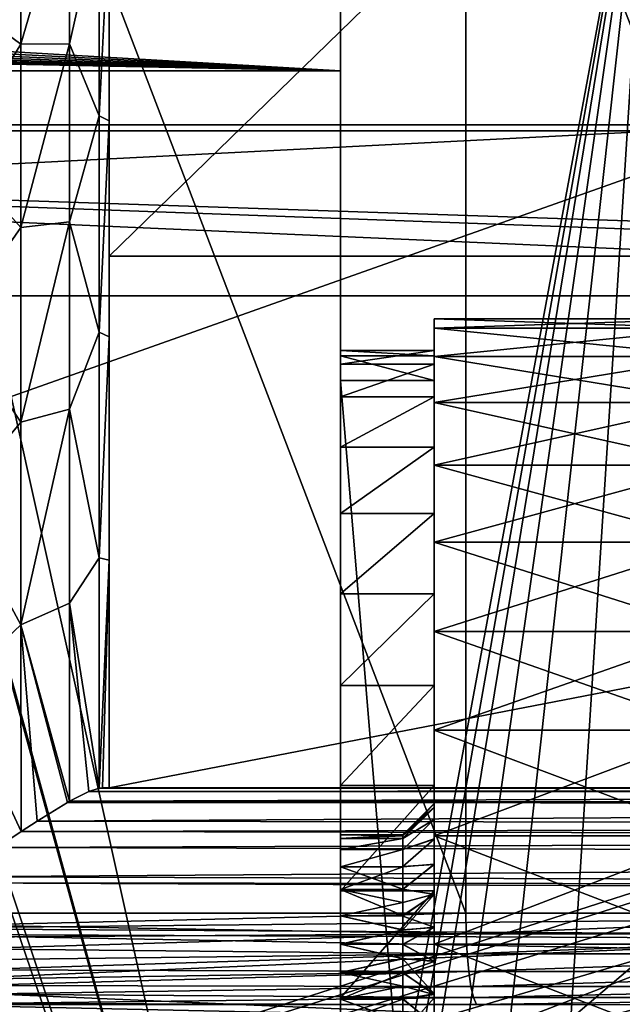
# Model space of a CAD drawing. Header units: millimetres. Extents: x -223 to 138, y -45 to 391.
# Tile 257 of 364: x 33 to 43, y -1 to 15. Entities that reach past the tile are written whole.
import ezdxf

# ---------------------------------------------------------------- set-up
doc = ezdxf.new("R2010")
doc.units = ezdxf.units.MM
doc.header["$LTSCALE"] = 65.185185
for name, color, linetype in [('115', 7, 'CONTINUOUS'), ('116', 7, 'CONTINUOUS'), ('123', 7, 'CONTINUOUS'), ('131', 7, 'CONTINUOUS'), ('132', 7, 'CONTINUOUS'), ('14', 7, 'CONTINUOUS'), ('140', 7, 'CONTINUOUS'), ('141', 7, 'CONTINUOUS'), ('142', 7, 'CONTINUOUS'), ('145', 7, 'CONTINUOUS'), ('146', 7, 'CONTINUOUS'), ('21', 7, 'CONTINUOUS'), ('33', 7, 'CONTINUOUS'), ('34', 7, 'CONTINUOUS'), ('356', 7, 'CONTINUOUS'), ('357', 7, 'CONTINUOUS'), ('371', 7, 'CONTINUOUS'), ('385', 7, 'CONTINUOUS'), ('386', 7, 'CONTINUOUS'), ('43', 7, 'CONTINUOUS'), ('45', 7, 'CONTINUOUS'), ('53', 7, 'CONTINUOUS'), ('54', 7, 'CONTINUOUS'), ('55', 7, 'CONTINUOUS'), ('56', 7, 'CONTINUOUS'), ('6', 7, 'CONTINUOUS'), ('65', 7, 'CONTINUOUS'), ('70', 7, 'CONTINUOUS'), ('71', 7, 'CONTINUOUS'), ('8', 7, 'CONTINUOUS')]:
    doc.layers.add(name, color=color, linetype=linetype)

msp = doc.modelspace()

# ---------------------------------------------------------------- linework, layer by layer
at = {"layer": '115', "color": 7, "linetype": 'CONTINUOUS', "true_color": 0xaaaaaa}
for points in [[(29.445, 18.087, 12.5), (38.5, -14.967, 12.5), (30.845, 19.5, 12.5), (29.445, 18.087, 12.5)], [(38.5, -14.967, 12.5), (38.5, 19.5, 12.5), (30.845, 19.5, 12.5), (38.5, -14.967, 12.5)], [(27.895, 16.896, 12.5), (38.5, -14.967, 12.5), (29.413, 18.058, 12.5), (27.895, 16.896, 12.5)], [(29.413, 18.058, 12.5), (38.5, -14.967, 12.5), (29.445, 18.087, 12.5), (29.413, 18.058, 12.5)], [(27.701, 16.77, 12.5), (38.5, -14.967, 12.5), (27.895, 16.896, 12.5), (27.701, 16.77, 12.5)], [(26.351, 16.024, 12.5), (38.5, -14.967, 12.5), (27.701, 16.77, 12.5), (26.351, 16.024, 12.5)], [(25.81, 15.784, 12.5), (38.5, -14.967, 12.5), (26.351, 16.024, 12.5), (25.81, 15.784, 12.5)], [(24.816, 15.426, 12.5), (38.5, -14.967, 12.5), (25.81, 15.784, 12.5), (24.816, 15.426, 12.5)], [(23.828, 15.173, 12.5), (38.5, -14.967, 12.5), (24.816, 15.426, 12.5), (23.828, 15.173, 12.5)], [(23.301, 15.08, 12.5), (38.5, -14.967, 12.5), (23.828, 15.173, 12.5), (23.301, 15.08, 12.5)], [(-45.311, 4, 12.5), (38.5, -14.967, 12.5), (21.8, 14.967, 12.5), (-45.311, 4, 12.5)], [(21.8, 14.967, 12.5), (38.5, -14.967, 12.5), (23.301, 15.08, 12.5), (21.8, 14.967, 12.5)], [(38.5, -14.967, 12.5), (-45.311, 4, 12.5), (-45.311, -14.967, 12.5), (38.5, -14.967, 12.5)]]:
    msp.add_3dface(points, dxfattribs=at)
at = {"layer": '116', "color": 7, "linetype": 'CONTINUOUS', "true_color": 0xaaaaaa}
for points in [[(38.5, 19.5, 9.5), (38.5, -17.029, 9.5), (-42.309, -17.029, 9.5), (38.5, 19.5, 9.5)], [(38.5, 19.5, 9.5), (-42.309, -17.029, 9.5), (27.286, 18.408, 9.5), (38.5, 19.5, 9.5)]]:
    msp.add_3dface(points, dxfattribs=at)
at = {"layer": '123', "color": 7, "linetype": 'CONTINUOUS', "true_color": 0xaaaaaa}
for points in [[(43.5, 19.5, 23), (38.5, 19.5, 18), (38.5, -7.5, 18), (43.5, 19.5, 23)], [(38.954, -6.3, 18.454), (43.5, 19.5, 23), (38.5, -7.5, 18), (38.954, -6.3, 18.454)], [(39.485, -4.985, 18.985), (43.5, 19.5, 23), (38.954, -6.3, 18.454), (39.485, -4.985, 18.985)], [(40.189, -3.682, 19.689), (43.5, 19.5, 23), (39.485, -4.985, 18.985), (40.189, -3.682, 19.689)], [(41.083, -2.408, 20.583), (43.5, 19.5, 23), (40.189, -3.682, 19.689), (41.083, -2.408, 20.583)], [(42.183, -1.19, 21.683), (43.5, 19.5, 23), (41.083, -2.408, 20.583), (42.183, -1.19, 21.683)], [(43.5, -0.068, 23), (43.5, 19.5, 23), (42.183, -1.19, 21.683), (43.5, -0.068, 23)]]:
    msp.add_3dface(points, dxfattribs=at)
at = {"layer": '131', "color": 7, "linetype": 'CONTINUOUS', "true_color": 0xaaaaaa}
for points in [[(40, 2.185, 5.462), (40, 2.25, 6), (39.5, 1.69, 5.546), (40, 2.185, 5.462)], [(40, 2.25, 6), (39.5, 1.75, 6), (39.5, 1.69, 5.546), (40, 2.25, 6)], [(40, 1.993, 4.955), (40, 2.185, 5.462), (39.5, 1.69, 5.546), (40, 1.993, 4.955)], [(40, 1.681, 4.505), (40, 1.993, 4.955), (39.5, 1.515, 5.125), (40, 1.681, 4.505)], [(40, 1.993, 4.955), (39.5, 1.69, 5.546), (39.5, 1.515, 5.125), (40, 1.993, 4.955)], [(40, 1.275, 4.146), (40, 1.681, 4.505), (39.5, 1.241, 4.766), (40, 1.275, 4.146)], [(40, 1.681, 4.505), (39.5, 1.515, 5.125), (39.5, 1.241, 4.766), (40, 1.681, 4.505)], [(40, 0.794, 3.895), (40, 1.275, 4.146), (39.5, 0.879, 4.487), (40, 0.794, 3.895)], [(40, 1.275, 4.146), (39.5, 1.241, 4.766), (39.5, 0.879, 4.487), (40, 1.275, 4.146)], [(40, 0.794, 3.895), (39.5, 0.879, 4.487), (39.5, 0.458, 4.311), (40, 0.794, 3.895)], [(40, 0.268, 3.766), (40, 0.794, 3.895), (39.5, 0.233, 4.266), (40, 0.268, 3.766)], [(40, 0.794, 3.895), (39.5, 0.458, 4.311), (39.5, 0.233, 4.266), (40, 0.794, 3.895)], [(40, -0.274, 3.767), (40, 0.268, 3.766), (39.5, 0.004, 4.25), (40, -0.274, 3.767)], [(40, 0.268, 3.766), (39.5, 0.233, 4.266), (39.5, 0.004, 4.25), (40, 0.268, 3.766)], [(40, -0.274, 3.767), (39.5, 0.004, 4.25), (39.5, -0.225, 4.265), (40, -0.274, 3.767)], [(40, -0.274, 3.767), (39.5, -0.225, 4.265), (39.5, -0.451, 4.309), (40, -0.274, 3.767)], [(40, -0.8, 3.897), (40, -0.274, 3.767), (39.5, -0.451, 4.309), (40, -0.8, 3.897)], [(40, -0.8, 3.897), (39.5, -0.451, 4.309), (39.5, -0.668, 4.382), (40, -0.8, 3.897)], [(40, -0.8, 3.897), (39.5, -0.668, 4.382), (39.5, -0.874, 4.484), (40, -0.8, 3.897)], [(40, -1.28, 4.149), (40, -0.8, 3.897), (39.5, -0.874, 4.484), (40, -1.28, 4.149)], [(40, -1.28, 4.149), (39.5, -0.874, 4.484), (39.5, -1.237, 4.762), (40, -1.28, 4.149)]]:
    msp.add_3dface(points, dxfattribs=at)
at = {"layer": '132', "color": 7, "linetype": 'CONTINUOUS', "true_color": 0xaaaaaa}
for points in [[(40, 2.25, 6), (40, 2.185, 6.538), (39.5, 1.75, 6), (40, 2.25, 6)], [(40, 2.185, 6.538), (40, 1.993, 7.045), (39.5, 1.69, 6.454), (40, 2.185, 6.538)], [(40, 2.185, 6.538), (39.5, 1.69, 6.454), (39.5, 1.735, 6.229), (40, 2.185, 6.538)], [(40, 2.185, 6.538), (39.5, 1.735, 6.229), (39.5, 1.75, 6), (40, 2.185, 6.538)], [(40, 1.993, 7.045), (40, 1.685, 7.491), (39.5, 1.515, 6.876), (40, 1.993, 7.045)], [(40, 1.993, 7.045), (39.5, 1.515, 6.876), (39.5, 1.69, 6.454), (40, 1.993, 7.045)], [(40, 1.685, 7.491), (40, 1.28, 7.851), (39.5, 1.237, 7.238), (40, 1.685, 7.491)], [(40, 1.685, 7.491), (39.5, 1.237, 7.238), (39.5, 1.515, 6.876), (40, 1.685, 7.491)], [(40, 1.28, 7.851), (40, 0.8, 8.103), (39.5, 0.874, 7.516), (40, 1.28, 7.851)], [(40, 1.28, 7.851), (39.5, 0.874, 7.516), (39.5, 1.237, 7.238), (40, 1.28, 7.851)], [(40, 0.8, 8.103), (39.5, 0.668, 7.618), (39.5, 0.874, 7.516), (40, 0.8, 8.103)], [(40, 0.8, 8.103), (40, 0.274, 8.233), (39.5, 0.451, 7.691), (40, 0.8, 8.103)], [(40, 0.8, 8.103), (39.5, 0.451, 7.691), (39.5, 0.668, 7.618), (40, 0.8, 8.103)], [(40, 0.274, 8.233), (39.5, 0.225, 7.735), (39.5, 0.451, 7.691), (40, 0.274, 8.233)], [(40, 0.274, 8.233), (40, -0.268, 8.234), (39.5, -0.004, 7.75), (40, 0.274, 8.233)], [(40, 0.274, 8.233), (39.5, -0.004, 7.75), (39.5, 0.225, 7.735), (40, 0.274, 8.233)], [(40, -0.268, 8.234), (39.5, -0.233, 7.734), (39.5, -0.004, 7.75), (40, -0.268, 8.234)], [(40, -0.268, 8.234), (40, -0.794, 8.105), (39.5, -0.233, 7.734), (40, -0.268, 8.234)], [(40, -0.794, 8.105), (39.5, -0.458, 7.689), (39.5, -0.233, 7.734), (40, -0.794, 8.105)], [(40, -0.794, 8.105), (39.5, -0.879, 7.513), (39.5, -0.458, 7.689), (40, -0.794, 8.105)], [(40, -0.794, 8.105), (40, -1.275, 7.854), (39.5, -0.879, 7.513), (40, -0.794, 8.105)], [(40, -1.275, 7.854), (39.5, -1.241, 7.234), (39.5, -0.879, 7.513), (40, -1.275, 7.854)]]:
    msp.add_3dface(points, dxfattribs=at)
at = {"layer": '14', "color": 7, "linetype": 'CONTINUOUS', "true_color": 0xaaaaaa}
for points in [[(106, 22.103, -6.359), (-106, 13, -38), (-106, 22.103, -6.359), (106, 22.103, -6.359)], [(-106, 13, -38), (106, 22.103, -6.359), (0, 13, -38), (-106, 13, -38)], [(106, 22.103, -6.359), (106, 13, -38), (0, 13, -38), (106, 22.103, -6.359)]]:
    msp.add_3dface(points, dxfattribs=at)
at = {"layer": '140', "color": 7, "linetype": 'CONTINUOUS', "true_color": 0xaaaaaa}
for points in [[(34.696, 2.5, 30.757), (34.774, 2.5, 31.579), (78.904, 2.5, 30.757), (34.696, 2.5, 30.757)], [(34.774, 2.5, 31.579), (34.8, 2.5, 32.404), (78.826, 2.5, 31.579), (34.774, 2.5, 31.579)], [(78.904, 2.5, 30.757), (34.774, 2.5, 31.579), (78.826, 2.5, 31.579), (78.904, 2.5, 30.757)], [(34.8, 2.5, 84.2), (78.8, 2.5, 84.2), (78.8, 2.5, 32.404), (34.8, 2.5, 84.2)], [(34.8, 2.5, 32.404), (34.8, 2.5, 84.2), (78.8, 2.5, 32.404), (34.8, 2.5, 32.404)], [(78.826, 2.5, 31.579), (34.8, 2.5, 32.404), (78.8, 2.5, 32.404), (78.826, 2.5, 31.579)]]:
    msp.add_3dface(points, dxfattribs=at)
at = {"layer": '141', "color": 7, "linetype": 'CONTINUOUS', "true_color": 0xaaaaaa}
for points in [[(34.8, 11, 116.2), (34.8, 11, 84.2), (34.8, 19.5, 116.2), (34.8, 11, 116.2)], [(34.8, 11, 84.2), (34.8, 2.5, 32.404), (34.8, 19.5, 116.2), (34.8, 11, 84.2)], [(34.8, 19.5, 116.2), (34.8, 2.5, 32.404), (34.8, 6.139, 31.915), (34.8, 19.5, 116.2)], [(34.8, 16.443, 28.033), (34.8, 19.5, 116.2), (34.8, 13.164, 29.715), (34.8, 16.443, 28.033)], [(34.8, 13.164, 29.715), (34.8, 19.5, 116.2), (34.8, 9.712, 31.015), (34.8, 13.164, 29.715)], [(34.8, 9.712, 31.015), (34.8, 19.5, 116.2), (34.8, 6.139, 31.915), (34.8, 9.712, 31.015)], [(34.8, 11, 84.2), (34.8, 2.5, 84.2), (34.8, 2.5, 32.404), (34.8, 11, 84.2)]]:
    msp.add_3dface(points, dxfattribs=at)
at = {"layer": '142', "color": 7, "linetype": 'CONTINUOUS', "true_color": 0xaaaaaa}
for points in [[(43.539, 11, 117.67), (34.8, 11, 116.2), (43.539, 19.5, 117.67), (43.539, 11, 117.67)], [(34.8, 11, 116.2), (34.8, 19.5, 116.2), (43.539, 19.5, 117.67), (34.8, 11, 116.2)]]:
    msp.add_3dface(points, dxfattribs=at)
at = {"layer": '145', "color": 7, "linetype": 'CONTINUOUS', "true_color": 0xaaaaaa}
for points in [[(33.389, 17.086, 20.399), (33.389, 14.386, 22.385), (32.323, 15.178, 19.698), (33.389, 17.086, 20.399)], [(33.389, 17.086, 20.399), (34.168, 17.062, 22.824), (33.389, 14.386, 22.385), (33.389, 17.086, 20.399)], [(34.168, 17.062, 22.824), (34.168, 14.395, 24.593), (33.389, 14.386, 22.385), (34.168, 17.062, 22.824)], [(34.168, 17.062, 22.824), (34.642, 16.498, 25.632), (34.168, 14.395, 24.593), (34.168, 17.062, 22.824)], [(34.642, 16.498, 25.632), (34.642, 13.24, 27.457), (34.168, 14.395, 24.593), (34.642, 16.498, 25.632)], [(34.642, 16.498, 25.632), (34.8, 16.443, 28.033), (34.642, 13.24, 27.457), (34.642, 16.498, 25.632)], [(34.8, 16.443, 28.033), (34.8, 13.164, 29.715), (34.642, 13.24, 27.457), (34.8, 16.443, 28.033)], [(32.323, 15.178, 19.698), (33.389, 14.386, 22.385), (32.323, 12.652, 21.408), (32.323, 15.178, 19.698)], [(33.389, 14.386, 22.385), (33.389, 11.458, 24.016), (32.323, 12.652, 21.408), (33.389, 14.386, 22.385)], [(34.168, 14.395, 24.593), (34.168, 11.547, 26.052), (33.389, 11.458, 24.016), (34.168, 14.395, 24.593)], [(33.389, 14.386, 22.385), (34.168, 14.395, 24.593), (33.389, 11.458, 24.016), (33.389, 14.386, 22.385)], [(34.168, 14.395, 24.593), (34.642, 13.24, 27.457), (34.168, 11.547, 26.052), (34.168, 14.395, 24.593)], [(34.642, 13.24, 27.457), (34.642, 9.783, 28.87), (34.168, 11.547, 26.052), (34.642, 13.24, 27.457)], [(34.642, 13.24, 27.457), (34.8, 13.164, 29.715), (34.642, 9.783, 28.87), (34.642, 13.24, 27.457)], [(34.8, 13.164, 29.715), (34.8, 9.712, 31.015), (34.642, 9.783, 28.87), (34.8, 13.164, 29.715)], [(32.323, 12.652, 21.408), (33.389, 11.458, 24.016), (32.323, 9.936, 22.796), (32.323, 12.652, 21.408)], [(34.168, 11.547, 26.052), (34.168, 8.553, 27.183), (33.389, 8.348, 25.266), (34.168, 11.547, 26.052)], [(33.389, 11.458, 24.016), (34.168, 11.547, 26.052), (33.389, 8.348, 25.266), (33.389, 11.458, 24.016)], [(34.168, 11.547, 26.052), (34.642, 9.783, 28.87), (34.168, 8.553, 27.183), (34.168, 11.547, 26.052)], [(33.389, 11.458, 24.016), (33.389, 8.348, 25.266), (32.323, 9.936, 22.796), (33.389, 11.458, 24.016)], [(32.323, 9.936, 22.796), (33.389, 8.348, 25.266), (32.323, 7.071, 23.84), (32.323, 9.936, 22.796)], [(34.642, 9.783, 28.87), (34.642, 6.179, 29.85), (34.168, 8.553, 27.183), (34.642, 9.783, 28.87)], [(34.642, 9.783, 28.87), (34.8, 9.712, 31.015), (34.642, 6.179, 29.85), (34.642, 9.783, 28.87)], [(34.8, 9.712, 31.015), (34.8, 6.139, 31.915), (34.642, 6.179, 29.85), (34.8, 9.712, 31.015)], [(34.168, 8.553, 27.183), (34.168, 5.451, 27.97), (33.389, 5.105, 26.115), (34.168, 8.553, 27.183)], [(33.389, 8.348, 25.266), (34.168, 8.553, 27.183), (33.389, 5.105, 26.115), (33.389, 8.348, 25.266)], [(34.168, 8.553, 27.183), (34.642, 6.179, 29.85), (34.168, 5.451, 27.97), (34.168, 8.553, 27.183)], [(33.389, 8.348, 25.266), (33.389, 5.105, 26.115), (32.323, 7.071, 23.84), (33.389, 8.348, 25.266)], [(32.323, 7.071, 23.84), (33.389, 5.105, 26.115), (32.323, 4.1, 24.527), (32.323, 7.071, 23.84)], [(34.642, 6.179, 29.85), (34.643, 2.495, 30.382), (34.168, 5.451, 27.97), (34.642, 6.179, 29.85)], [(34.642, 6.179, 29.85), (34.8, 6.139, 31.915), (34.643, 2.495, 30.382), (34.642, 6.179, 29.85)], [(34.8, 6.139, 31.915), (34.696, 2.5, 30.757), (34.643, 2.495, 30.382), (34.8, 6.139, 31.915)], [(34.8, 2.5, 32.404), (34.696, 2.5, 30.757), (34.8, 6.139, 31.915), (34.8, 2.5, 32.404)], [(34.168, 5.451, 27.97), (34.169, 2.286, 28.406), (33.389, 5.105, 26.115), (34.168, 5.451, 27.97)], [(34.643, 2.495, 30.382), (34.478, 2.442, 29.526), (34.168, 5.451, 27.97), (34.643, 2.495, 30.382)], [(34.168, 5.451, 27.97), (34.478, 2.442, 29.526), (34.169, 2.286, 28.406), (34.168, 5.451, 27.97)], [(33.389, 5.105, 26.115), (33.393, 1.803, 26.556), (32.323, 4.1, 24.527), (33.389, 5.105, 26.115)], [(34.169, 2.286, 28.406), (34.134, 2.266, 28.302), (33.389, 5.105, 26.115), (34.169, 2.286, 28.406)], [(33.389, 5.105, 26.115), (34.134, 2.266, 28.302), (33.65, 1.97, 27.083), (33.389, 5.105, 26.115)], [(33.393, 1.803, 26.556), (33.389, 5.105, 26.115), (33.65, 1.97, 27.083), (33.393, 1.803, 26.556)], [(33.393, 1.803, 26.556), (33.009, 1.546, 25.869), (32.323, 4.1, 24.527), (33.393, 1.803, 26.556)], [(34.8, 2.5, 32.404), (34.774, 2.5, 31.579), (34.696, 2.5, 30.757), (34.8, 2.5, 32.404)]]:
    msp.add_3dface(points, dxfattribs=at)
at = {"layer": '146', "color": 7, "linetype": 'CONTINUOUS', "true_color": 0xaaaaaa}
for points in [[(34.169, 2.286, 28.406), (34.478, 2.442, 29.526), (79.14, 2.434, 29.448), (34.169, 2.286, 28.406)], [(79.492, 2.251, 28.224), (34.169, 2.286, 28.406), (79.14, 2.434, 29.448), (79.492, 2.251, 28.224)], [(34.478, 2.442, 29.526), (34.643, 2.495, 30.382), (78.974, 2.491, 30.279), (34.478, 2.442, 29.526)], [(79.14, 2.434, 29.448), (34.478, 2.442, 29.526), (78.974, 2.491, 30.279), (79.14, 2.434, 29.448)], [(34.643, 2.495, 30.382), (34.696, 2.5, 30.757), (78.974, 2.491, 30.279), (34.643, 2.495, 30.382)], [(34.696, 2.5, 30.757), (78.904, 2.5, 30.757), (78.974, 2.491, 30.279), (34.696, 2.5, 30.757)], [(33.65, 1.97, 27.083), (34.134, 2.266, 28.302), (79.519, 2.235, 28.147), (33.65, 1.97, 27.083)], [(80.059, 1.9, 26.852), (33.65, 1.97, 27.083), (79.519, 2.235, 28.147), (80.059, 1.9, 26.852)], [(34.134, 2.266, 28.302), (34.169, 2.286, 28.406), (79.492, 2.251, 28.224), (34.134, 2.266, 28.302)], [(79.519, 2.235, 28.147), (34.134, 2.266, 28.302), (79.492, 2.251, 28.224), (79.519, 2.235, 28.147)], [(33.393, 1.803, 26.556), (33.65, 1.97, 27.083), (80.059, 1.9, 26.852), (33.393, 1.803, 26.556)], [(80.336, 1.717, 26.313), (33.393, 1.803, 26.556), (80.059, 1.9, 26.852), (80.336, 1.717, 26.313)], [(33.009, 1.546, 25.869), (33.393, 1.803, 26.556), (80.336, 1.717, 26.313), (33.009, 1.546, 25.869)], [(80.782, 1.416, 25.561), (33.009, 1.546, 25.869), (80.336, 1.717, 26.313), (80.782, 1.416, 25.561)], [(32.328, 1.08, 24.85), (33.009, 1.546, 25.869), (80.782, 1.416, 25.561), (32.328, 1.08, 24.85)], [(81.492, 0.929, 24.562), (32.328, 1.08, 24.85), (80.782, 1.416, 25.561), (81.492, 0.929, 24.562)], [(31.138, 0.255, 23.454), (32.183, 0.98, 24.658), (81.723, 0.769, 24.275), (31.138, 0.255, 23.454)], [(32.183, 0.98, 24.658), (32.328, 1.08, 24.85), (81.492, 0.929, 24.562), (32.183, 0.98, 24.658)], [(81.723, 0.769, 24.275), (32.183, 0.98, 24.658), (81.492, 0.929, 24.562), (81.723, 0.769, 24.275)], [(82.926, -0.068, 23), (31.138, 0.255, 23.454), (81.723, 0.769, 24.275), (82.926, -0.068, 23)], [(43.5, -0.068, 23), (29.824, -0.659, 22.262), (31.005, 0.162, 23.319), (43.5, -0.068, 23)], [(82.926, -0.068, 23), (31.005, 0.162, 23.319), (31.138, 0.255, 23.454), (82.926, -0.068, 23)], [(82.926, -0.068, 23), (43.5, -0.068, 23), (31.005, 0.162, 23.319), (82.926, -0.068, 23)], [(43.5, -0.068, 23), (42.183, -1.19, 21.683), (29.824, -0.659, 22.262), (43.5, -0.068, 23)], [(42.183, -1.19, 21.683), (29.458, -0.914, 21.976), (29.824, -0.659, 22.262), (42.183, -1.19, 21.683)], [(29.458, -0.914, 21.976), (42.183, -1.19, 21.683), (28.196, -1.79, 21.107), (29.458, -0.914, 21.976)]]:
    msp.add_3dface(points, dxfattribs=at)
at = {"layer": '21', "color": 7, "linetype": 'CONTINUOUS', "true_color": 0xaaaaaa}
for points in [[(40.503, 0.5, 120.785), (32.468, 0.5, 119.272), (32.471, 0.306, 119.26), (40.503, 0.5, 120.785)], [(40.503, 0.5, 120.785), (32.471, 0.306, 119.26), (40.509, 0.166, 120.748), (40.503, 0.5, 120.785)], [(48.637, 0.5, 121.696), (40.503, 0.5, 120.785), (40.509, 0.166, 120.748), (48.637, 0.5, 121.696)], [(48.64, 0.166, 121.659), (48.637, 0.5, 121.696), (40.509, 0.166, 120.748), (48.64, 0.166, 121.659)], [(32.471, 0.306, 119.26), (32.479, 0.114, 119.223), (40.509, 0.166, 120.748), (32.471, 0.306, 119.26)], [(32.479, 0.114, 119.223), (32.493, -0.071, 119.162), (40.509, 0.166, 120.748), (32.479, 0.114, 119.223)], [(32.493, -0.071, 119.162), (40.525, -0.151, 120.638), (40.509, 0.166, 120.748), (32.493, -0.071, 119.162)], [(40.525, -0.151, 120.638), (48.64, 0.166, 121.659), (40.509, 0.166, 120.748), (40.525, -0.151, 120.638)], [(48.648, -0.151, 121.548), (48.64, 0.166, 121.659), (40.525, -0.151, 120.638), (48.648, -0.151, 121.548)], [(32.493, -0.071, 119.162), (32.512, -0.248, 119.077), (40.525, -0.151, 120.638), (32.493, -0.071, 119.162)], [(32.512, -0.248, 119.077), (32.536, -0.411, 118.971), (40.525, -0.151, 120.638), (32.512, -0.248, 119.077)], [(32.536, -0.411, 118.971), (40.552, -0.435, 120.461), (40.525, -0.151, 120.638), (32.536, -0.411, 118.971)], [(40.552, -0.435, 120.461), (48.648, -0.151, 121.548), (40.525, -0.151, 120.638), (40.552, -0.435, 120.461)], [(48.661, -0.435, 121.37), (48.648, -0.151, 121.548), (40.552, -0.435, 120.461), (48.661, -0.435, 121.37)], [(32.536, -0.411, 118.971), (32.565, -0.559, 118.845), (40.552, -0.435, 120.461), (32.536, -0.411, 118.971)], [(32.565, -0.559, 118.845), (32.589, -0.659, 118.738), (40.552, -0.435, 120.461), (32.565, -0.559, 118.845)], [(32.589, -0.659, 118.738), (40.587, -0.673, 120.226), (40.552, -0.435, 120.461), (32.589, -0.659, 118.738)], [(40.587, -0.673, 120.226), (48.661, -0.435, 121.37), (40.552, -0.435, 120.461), (40.587, -0.673, 120.226)], [(48.679, -0.673, 121.133), (48.661, -0.435, 121.37), (40.587, -0.673, 120.226), (48.679, -0.673, 121.133)], [(32.589, -0.659, 118.738), (32.634, -0.798, 118.542), (40.587, -0.673, 120.226), (32.589, -0.659, 118.738)], [(32.634, -0.798, 118.542), (40.629, -0.851, 119.945), (40.587, -0.673, 120.226), (32.634, -0.798, 118.542)], [(40.629, -0.851, 119.945), (48.679, -0.673, 121.133), (40.587, -0.673, 120.226), (40.629, -0.851, 119.945)], [(48.7, -0.851, 120.85), (48.679, -0.673, 121.133), (40.629, -0.851, 119.945), (48.7, -0.851, 120.85)], [(32.634, -0.798, 118.542), (32.714, -0.949, 118.188), (40.629, -0.851, 119.945), (32.634, -0.798, 118.542)], [(32.714, -0.949, 118.188), (40.676, -0.962, 119.631), (40.629, -0.851, 119.945), (32.714, -0.949, 118.188)], [(40.676, -0.962, 119.631), (48.7, -0.851, 120.85), (40.629, -0.851, 119.945), (40.676, -0.962, 119.631)], [(48.724, -0.962, 120.533), (48.7, -0.851, 120.85), (40.676, -0.962, 119.631), (48.724, -0.962, 120.533)], [(32.714, -0.949, 118.188), (32.728, -0.964, 118.126), (40.676, -0.962, 119.631), (32.714, -0.949, 118.188)]]:
    msp.add_3dface(points, dxfattribs=at)
at = {"layer": '33', "color": 7, "linetype": 'CONTINUOUS', "true_color": 0xaaaaaa}
for points in [[(78.8, 11, 84.2), (34.8, 11, 84.2), (60.049, 11, 93.073), (78.8, 11, 84.2)], [(43.539, 11, 117.67), (34.8, 11, 84.2), (34.8, 11, 116.2), (43.539, 11, 117.67)], [(34.8, 11, 84.2), (43.539, 11, 117.67), (47.3, 11, 102), (34.8, 11, 84.2)], [(34.8, 11, 84.2), (47.3, 11, 102), (47.444, 11, 100.35), (34.8, 11, 84.2)], [(60.049, 11, 93.073), (34.8, 11, 84.2), (58.45, 11, 92.644), (60.049, 11, 93.073)], [(58.45, 11, 92.644), (34.8, 11, 84.2), (56.8, 11, 92.5), (58.45, 11, 92.644)], [(56.8, 11, 92.5), (34.8, 11, 84.2), (55.15, 11, 92.644), (56.8, 11, 92.5)], [(55.15, 11, 92.644), (34.8, 11, 84.2), (53.551, 11, 93.073), (55.15, 11, 92.644)], [(53.551, 11, 93.073), (34.8, 11, 84.2), (52.05, 11, 93.773), (53.551, 11, 93.073)], [(52.05, 11, 93.773), (34.8, 11, 84.2), (50.693, 11, 94.723), (52.05, 11, 93.773)], [(50.693, 11, 94.723), (34.8, 11, 84.2), (49.523, 11, 95.893), (50.693, 11, 94.723)], [(49.523, 11, 95.893), (34.8, 11, 84.2), (48.573, 11, 97.25), (49.523, 11, 95.893)], [(48.573, 11, 97.25), (34.8, 11, 84.2), (47.873, 11, 98.751), (48.573, 11, 97.25)], [(47.873, 11, 98.751), (34.8, 11, 84.2), (47.444, 11, 100.35), (47.873, 11, 98.751)]]:
    msp.add_3dface(points, dxfattribs=at)
at = {"layer": '34', "color": 7, "linetype": 'CONTINUOUS', "true_color": 0xaaaaaa}
for points in [[(34.8, 11, 84.2), (78.8, 11, 84.2), (34.8, 2.5, 84.2), (34.8, 11, 84.2)], [(34.8, 2.5, 84.2), (78.8, 11, 84.2), (78.8, 2.5, 84.2), (34.8, 2.5, 84.2)]]:
    msp.add_3dface(points, dxfattribs=at)
at = {"layer": '356', "color": 7, "linetype": 'CONTINUOUS', "true_color": 0xaaaaaa}
for points in [[(38.5, -13.961, -22), (38.5, 13.961, -22), (-55.3, 13.961, -22), (38.5, -13.961, -22)], [(38.5, -13.961, -22), (-55.3, 13.961, -22), (-55.3, -13.961, -22), (38.5, -13.961, -22)]]:
    msp.add_3dface(points, dxfattribs=at)
at = {"layer": '357', "color": 7, "linetype": 'CONTINUOUS', "true_color": 0xaaaaaa}
for points in [[(38.5, 19.5, 12.5), (38.5, -14.967, 12.5), (38.5, 19.5, 18), (38.5, 19.5, 12.5)], [(38.5, 19.5, 18), (38.5, -14.967, 12.5), (38.5, -7.5, 18), (38.5, 19.5, 18)]]:
    msp.add_3dface(points, dxfattribs=at)
at = {"layer": '371', "color": 7, "linetype": 'CONTINUOUS', "true_color": 0xaaaaaa}
for points in [[(52.5, -10.365, -34.5), (52.5, 10.365, -34.5), (-8.226, 10.365, -34.5), (52.5, -10.365, -34.5)], [(-8.226, -10.365, -34.5), (52.5, -10.365, -34.5), (-8.226, 10.365, -34.5), (-8.226, -10.365, -34.5)]]:
    msp.add_3dface(points, dxfattribs=at)
at = {"layer": '385', "color": 7, "linetype": 'CONTINUOUS', "true_color": 0xaaaaaa}
for points in [[(45.5, 13.098, -25), (-28.5, 13.098, -25), (-8.226, 10.365, -34.5), (45.5, 13.098, -25)], [(52.5, 10.365, -34.5), (45.5, 13.098, -25), (-8.226, 10.365, -34.5), (52.5, 10.365, -34.5)]]:
    msp.add_3dface(points, dxfattribs=at)
at = {"layer": '386', "color": 7, "linetype": 'CONTINUOUS', "true_color": 0xaaaaaa}
for points in [[(38.5, 13.961, -22), (-43.733, 18.74, -5.392), (-44.408, 18.174, -7.357), (38.5, 13.961, -22)], [(38.5, 13.961, -22), (38.5, 18.74, -5.392), (-43.733, 18.74, -5.392), (38.5, 13.961, -22)], [(38.5, 13.961, -22), (-44.408, 18.174, -7.357), (-45.371, 17.648, -9.185), (38.5, 13.961, -22)], [(38.5, 13.961, -22), (-45.371, 17.648, -9.185), (-46.593, 17.174, -10.835), (38.5, 13.961, -22)], [(38.5, 13.961, -22), (-46.593, 17.174, -10.835), (-48.039, 16.761, -12.271), (38.5, 13.961, -22)], [(38.5, 13.961, -22), (-48.039, 16.761, -12.271), (-49.672, 16.417, -13.465), (38.5, 13.961, -22)], [(38.5, 13.961, -22), (-49.672, 16.417, -13.465), (-51.453, 16.149, -14.396), (38.5, 13.961, -22)], [(38.5, 13.961, -22), (-51.453, 16.149, -14.396), (-53.343, 15.961, -15.05), (38.5, 13.961, -22)], [(38.5, 13.961, -22), (-53.343, 15.961, -15.05), (-55.3, 15.856, -15.416), (38.5, 13.961, -22)], [(38.5, 13.961, -22), (-55.3, 15.856, -15.416), (-55.3, 13.961, -22), (38.5, 13.961, -22)]]:
    msp.add_3dface(points, dxfattribs=at)
at = {"layer": '43', "color": 7, "linetype": 'CONTINUOUS', "true_color": 0xaaaaaa}
for points in [[(45.5, 13.098, -25), (45.5, -13.098, -25), (-28.5, -13.098, -25), (45.5, 13.098, -25)], [(45.5, 13.098, -25), (-28.5, -13.098, -25), (-28.5, 13.098, -25), (45.5, 13.098, -25)]]:
    msp.add_3dface(points, dxfattribs=at)
at = {"layer": '45', "color": 7, "linetype": 'CONTINUOUS', "true_color": 0xaaaaaa}
for points in [[(38.5, -17.029, 9.5), (38.5, 19.5, 9.5), (38.5, 0, 7.75), (38.5, -17.029, 9.5)], [(38.5, 18.74, -5.392), (38.5, 13.961, -22), (38.5, 19.5, 9.5), (38.5, 18.74, -5.392)], [(38.5, 19.5, 9.5), (38.5, 13.961, -22), (38.5, 9.493, -0.371), (38.5, 19.5, 9.5)], [(38.5, 9.014, 3), (38.5, 19.5, 9.5), (38.5, 9.406, 1.336), (38.5, 9.014, 3)], [(38.5, 19.5, 9.5), (38.5, 9.014, 3), (38.5, 1.75, 6), (38.5, 19.5, 9.5)], [(38.5, 9.406, 1.336), (38.5, 19.5, 9.5), (38.5, 9.493, -0.371), (38.5, 9.406, 1.336)], [(38.5, 0, 7.75), (38.5, 19.5, 9.5), (38.5, 0.453, 7.69), (38.5, 0, 7.75)], [(38.5, 0.453, 7.69), (38.5, 19.5, 9.5), (38.5, 0.875, 7.516), (38.5, 0.453, 7.69)], [(38.5, 0.875, 7.516), (38.5, 19.5, 9.5), (38.5, 1.237, 7.237), (38.5, 0.875, 7.516)], [(38.5, 1.237, 7.237), (38.5, 19.5, 9.5), (38.5, 1.516, 6.875), (38.5, 1.237, 7.237)], [(38.5, 1.516, 6.875), (38.5, 19.5, 9.5), (38.5, 1.69, 6.453), (38.5, 1.516, 6.875)], [(38.5, 1.69, 6.453), (38.5, 19.5, 9.5), (38.5, 1.75, 6), (38.5, 1.69, 6.453)], [(38.5, 13.961, -22), (38.5, -13.961, -22), (38.5, 5.602, -7.672), (38.5, 13.961, -22)], [(38.5, 9.493, -0.371), (38.5, 13.961, -22), (38.5, 9.272, -2.067), (38.5, 9.493, -0.371)], [(38.5, 9.272, -2.067), (38.5, 13.961, -22), (38.5, 8.752, -3.695), (38.5, 9.272, -2.067)], [(38.5, 8.752, -3.695), (38.5, 13.961, -22), (38.5, 7.948, -5.204), (38.5, 8.752, -3.695)], [(38.5, 7.948, -5.204), (38.5, 13.961, -22), (38.5, 6.887, -6.544), (38.5, 7.948, -5.204)], [(38.5, 6.887, -6.544), (38.5, 13.961, -22), (38.5, 5.602, -7.672), (38.5, 6.887, -6.544)], [(38.5, 9.014, 3), (38.5, -9.014, 3), (38.5, 0.453, 4.31), (38.5, 9.014, 3)], [(38.5, 1.75, 6), (38.5, 9.014, 3), (38.5, 1.69, 5.547), (38.5, 1.75, 6)], [(38.5, 1.69, 5.547), (38.5, 9.014, 3), (38.5, 1.516, 5.125), (38.5, 1.69, 5.547)], [(38.5, 1.516, 5.125), (38.5, 9.014, 3), (38.5, 1.237, 4.763), (38.5, 1.516, 5.125)], [(38.5, 1.237, 4.763), (38.5, 9.014, 3), (38.5, 0.875, 4.484), (38.5, 1.237, 4.763)], [(38.5, 0.875, 4.484), (38.5, 9.014, 3), (38.5, 0.453, 4.31), (38.5, 0.875, 4.484)], [(38.5, 5.602, -7.672), (38.5, -13.961, -22), (38.5, 4.136, -8.552), (38.5, 5.602, -7.672)], [(38.5, 4.136, -8.552), (38.5, -13.961, -22), (38.5, 2.537, -9.155), (38.5, 4.136, -8.552)], [(38.5, 2.537, -9.155), (38.5, -13.961, -22), (38.5, 0.855, -9.461), (38.5, 2.537, -9.155)], [(38.5, 0.855, -9.461), (38.5, -13.961, -22), (38.5, -0.855, -9.461), (38.5, 0.855, -9.461)], [(38.5, 0.453, 4.31), (38.5, -9.014, 3), (38.5, 0, 4.25), (38.5, 0.453, 4.31)], [(38.5, -0.453, 7.69), (38.5, -17.029, 9.5), (38.5, 0, 7.75), (38.5, -0.453, 7.69)], [(38.5, 0, 4.25), (38.5, -9.014, 3), (38.5, -0.453, 4.31), (38.5, 0, 4.25)], [(38.5, -0.875, 7.516), (38.5, -17.029, 9.5), (38.5, -0.453, 7.69), (38.5, -0.875, 7.516)], [(38.5, -0.453, 4.31), (38.5, -9.014, 3), (38.5, -0.875, 4.484), (38.5, -0.453, 4.31)], [(38.5, -0.855, -9.461), (38.5, -13.961, -22), (38.5, -2.537, -9.155), (38.5, -0.855, -9.461)], [(38.5, -9.014, 3), (38.5, -17.029, 9.5), (38.5, -0.875, 7.516), (38.5, -9.014, 3)], [(38.5, -1.237, 7.237), (38.5, -9.014, 3), (38.5, -0.875, 7.516), (38.5, -1.237, 7.237)], [(38.5, -0.875, 4.484), (38.5, -9.014, 3), (38.5, -1.237, 4.763), (38.5, -0.875, 4.484)]]:
    msp.add_3dface(points, dxfattribs=at)
at = {"layer": '53', "color": 7, "linetype": 'CONTINUOUS', "true_color": 0xaaaaaa}
for points in [[(38.5, -9.014, 3), (38.5, 9.014, 3), (40, -9.014, 3), (38.5, -9.014, 3)], [(40, -9.014, 3), (38.5, 9.014, 3), (40, 9.014, 3), (40, -9.014, 3)]]:
    msp.add_3dface(points, dxfattribs=at)
at = {"layer": '54', "color": 7, "linetype": 'CONTINUOUS', "true_color": 0xaaaaaa}
for points in [[(38.5, 9.406, 1.336), (38.5, 9.493, -0.371), (40, 9.406, 1.336), (38.5, 9.406, 1.336)], [(38.5, 9.493, -0.371), (38.5, 9.272, -2.067), (40, 9.493, -0.371), (38.5, 9.493, -0.371)], [(40, 9.406, 1.336), (38.5, 9.493, -0.371), (40, 9.493, -0.371), (40, 9.406, 1.336)], [(40, 9.493, -0.371), (38.5, 9.272, -2.067), (40, 9.272, -2.067), (40, 9.493, -0.371)], [(38.5, 9.014, 3), (38.5, 9.406, 1.336), (40, 9.014, 3), (38.5, 9.014, 3)], [(40, 9.014, 3), (38.5, 9.406, 1.336), (40, 9.406, 1.336), (40, 9.014, 3)], [(38.5, 9.272, -2.067), (38.5, 8.752, -3.695), (40, 9.272, -2.067), (38.5, 9.272, -2.067)], [(40, 9.272, -2.067), (38.5, 8.752, -3.695), (40, 8.752, -3.695), (40, 9.272, -2.067)], [(38.5, 8.752, -3.695), (38.5, 7.948, -5.204), (40, 8.752, -3.695), (38.5, 8.752, -3.695)], [(40, 8.752, -3.695), (38.5, 7.948, -5.204), (40, 7.948, -5.204), (40, 8.752, -3.695)], [(38.5, 7.948, -5.204), (38.5, 6.887, -6.544), (40, 7.948, -5.204), (38.5, 7.948, -5.204)], [(40, 7.948, -5.204), (38.5, 6.887, -6.544), (40, 6.887, -6.544), (40, 7.948, -5.204)], [(38.5, 6.887, -6.544), (38.5, 5.602, -7.672), (40, 6.887, -6.544), (38.5, 6.887, -6.544)], [(40, 6.887, -6.544), (38.5, 5.602, -7.672), (40, 5.602, -7.672), (40, 6.887, -6.544)], [(38.5, 5.602, -7.672), (38.5, 4.136, -8.552), (40, 5.602, -7.672), (38.5, 5.602, -7.672)], [(40, 5.602, -7.672), (38.5, 4.136, -8.552), (40, 4.136, -8.552), (40, 5.602, -7.672)], [(38.5, 4.136, -8.552), (38.5, 2.537, -9.155), (40, 4.136, -8.552), (38.5, 4.136, -8.552)], [(40, 4.136, -8.552), (38.5, 2.537, -9.155), (40, 2.537, -9.155), (40, 4.136, -8.552)], [(38.5, 2.537, -9.155), (38.5, 0.855, -9.461), (40, 2.537, -9.155), (38.5, 2.537, -9.155)], [(40, 2.537, -9.155), (38.5, 0.855, -9.461), (40, 0.855, -9.461), (40, 2.537, -9.155)], [(38.5, 0.855, -9.461), (38.5, -0.855, -9.461), (40, 0.855, -9.461), (38.5, 0.855, -9.461)], [(40, 0.855, -9.461), (38.5, -0.855, -9.461), (40, -0.855, -9.461), (40, 0.855, -9.461)], [(38.5, -0.855, -9.461), (38.5, -2.537, -9.155), (40, -0.855, -9.461), (38.5, -0.855, -9.461)], [(40, -0.855, -9.461), (38.5, -2.537, -9.155), (40, -2.537, -9.155), (40, -0.855, -9.461)]]:
    msp.add_3dface(points, dxfattribs=at)
at = {"layer": '55', "color": 7, "linetype": 'CONTINUOUS', "true_color": 0xaaaaaa}
for points in [[(40, 9.406, 1.336), (40, 9.493, -0.371), (40, 10), (40, 9.406, 1.336)], [(40, 9.848, 1.736), (40, 9.406, 1.336), (40, 10), (40, 9.848, 1.736)], [(40, 10), (40, 9.493, -0.371), (40, 9.848, -1.736), (40, 10)], [(40, 9.014, 3), (40, 9.406, 1.336), (40, 9.848, 1.736), (40, 9.014, 3)], [(40, 9.397, 3.42), (40, 9.014, 3), (40, 9.848, 1.736), (40, 9.397, 3.42)], [(40, 9.493, -0.371), (40, 9.272, -2.067), (40, 9.848, -1.736), (40, 9.493, -0.371)], [(40, 9.848, -1.736), (40, 9.272, -2.067), (40, 9.397, -3.42), (40, 9.848, -1.736)], [(40, -9.014, 3), (40, 9.014, 3), (40, 9.397, 3.42), (40, -9.014, 3)], [(40, -9.397, 3.42), (40, -9.014, 3), (40, 9.397, 3.42), (40, -9.397, 3.42)], [(40, 9.272, -2.067), (40, 8.752, -3.695), (40, 9.397, -3.42), (40, 9.272, -2.067)], [(40, 9.397, -3.42), (40, 8.752, -3.695), (40, 8.66, -5), (40, 9.397, -3.42)], [(40, -9.397, 3.42), (40, 9.397, 3.42), (40, 0.268, 3.766), (40, -9.397, 3.42)], [(40, 9.397, 3.42), (40, 8.66, 5), (40, 0.268, 3.766), (40, 9.397, 3.42)], [(40, 8.752, -3.695), (40, 7.948, -5.204), (40, 8.66, -5), (40, 8.752, -3.695)], [(40, 8.66, -5), (40, 7.948, -5.204), (40, 7.66, -6.428), (40, 8.66, -5)], [(40, 8.66, 5), (40, 7.66, 6.428), (40, 2.185, 5.462), (40, 8.66, 5)], [(40, 0.268, 3.766), (40, 8.66, 5), (40, 0.794, 3.895), (40, 0.268, 3.766)], [(40, 0.794, 3.895), (40, 8.66, 5), (40, 1.275, 4.146), (40, 0.794, 3.895)], [(40, 1.275, 4.146), (40, 8.66, 5), (40, 1.681, 4.505), (40, 1.275, 4.146)], [(40, 1.681, 4.505), (40, 8.66, 5), (40, 1.993, 4.955), (40, 1.681, 4.505)], [(40, 1.993, 4.955), (40, 8.66, 5), (40, 2.185, 5.462), (40, 1.993, 4.955)], [(40, 7.948, -5.204), (40, 6.887, -6.544), (40, 7.66, -6.428), (40, 7.948, -5.204)], [(40, 7.66, -6.428), (40, 6.887, -6.544), (40, 6.428, -7.66), (40, 7.66, -6.428)], [(40, 7.66, 6.428), (40, 6.428, 7.66), (40, 2.185, 6.538), (40, 7.66, 6.428)], [(40, 2.185, 5.462), (40, 7.66, 6.428), (40, 2.25, 6), (40, 2.185, 5.462)], [(40, 2.25, 6), (40, 7.66, 6.428), (40, 2.185, 6.538), (40, 2.25, 6)], [(40, 6.887, -6.544), (40, 5.602, -7.672), (40, 6.428, -7.66), (40, 6.887, -6.544)], [(40, 5.602, -7.672), (40, 4.136, -8.552), (40, 6.428, -7.66), (40, 5.602, -7.672)], [(40, 6.428, -7.66), (40, 4.136, -8.552), (40, 5, -8.66), (40, 6.428, -7.66)], [(40, 6.428, 7.66), (40, 5, 8.66), (40, 1.28, 7.851), (40, 6.428, 7.66)], [(40, 2.185, 6.538), (40, 6.428, 7.66), (40, 1.993, 7.045), (40, 2.185, 6.538)], [(40, 1.993, 7.045), (40, 6.428, 7.66), (40, 1.685, 7.491), (40, 1.993, 7.045)], [(40, 1.685, 7.491), (40, 6.428, 7.66), (40, 1.28, 7.851), (40, 1.685, 7.491)], [(40, 4.136, -8.552), (40, 2.537, -9.155), (40, 5, -8.66), (40, 4.136, -8.552)], [(40, 5, -8.66), (40, 2.537, -9.155), (40, 3.42, -9.397), (40, 5, -8.66)], [(40, 3.42, 9.397), (40, -5, 8.66), (40, 5, 8.66), (40, 3.42, 9.397)], [(40, 5, 8.66), (40, -5, 8.66), (40, -0.268, 8.234), (40, 5, 8.66)], [(40, 1.28, 7.851), (40, 5, 8.66), (40, 0.8, 8.103), (40, 1.28, 7.851)], [(40, 0.8, 8.103), (40, 5, 8.66), (40, 0.274, 8.233), (40, 0.8, 8.103)], [(40, 0.274, 8.233), (40, 5, 8.66), (40, -0.268, 8.234), (40, 0.274, 8.233)], [(40, 2.537, -9.155), (40, 0.855, -9.461), (40, 3.42, -9.397), (40, 2.537, -9.155)], [(40, 3.42, -9.397), (40, 0.855, -9.461), (40, -1.736, -9.848), (40, 3.42, -9.397)], [(40, -3.42, 9.397), (40, -5, 8.66), (40, 3.42, 9.397), (40, -3.42, 9.397)], [(40, 1.736, 9.848), (40, -3.42, 9.397), (40, 3.42, 9.397), (40, 1.736, 9.848)], [(40, 1.736, -9.848), (40, 3.42, -9.397), (40, -1.736, -9.848), (40, 1.736, -9.848)], [(40, -1.736, 9.848), (40, -3.42, 9.397), (40, 1.736, 9.848), (40, -1.736, 9.848)], [(40, 0, 10), (40, -1.736, 9.848), (40, 1.736, 9.848), (40, 0, 10)], [(40, 0, -10), (40, 1.736, -9.848), (40, -1.736, -9.848), (40, 0, -10)], [(40, 0.855, -9.461), (40, -0.855, -9.461), (40, -1.736, -9.848), (40, 0.855, -9.461)], [(40, -0.274, 3.767), (40, -9.397, 3.42), (40, 0.268, 3.766), (40, -0.274, 3.767)], [(40, -5, 8.66), (40, -6.428, 7.66), (40, -0.268, 8.234), (40, -5, 8.66)], [(40, -0.268, 8.234), (40, -6.428, 7.66), (40, -0.794, 8.105), (40, -0.268, 8.234)], [(40, -0.8, 3.897), (40, -9.397, 3.42), (40, -0.274, 3.767), (40, -0.8, 3.897)], [(40, -0.794, 8.105), (40, -6.428, 7.66), (40, -1.275, 7.854), (40, -0.794, 8.105)], [(40, -1.28, 4.149), (40, -9.397, 3.42), (40, -0.8, 3.897), (40, -1.28, 4.149)], [(40, -0.855, -9.461), (40, -2.537, -9.155), (40, -3.42, -9.397), (40, -0.855, -9.461)], [(40, -1.736, -9.848), (40, -0.855, -9.461), (40, -3.42, -9.397), (40, -1.736, -9.848)]]:
    msp.add_3dface(points, dxfattribs=at)
at = {"layer": '56', "color": 7, "linetype": 'CONTINUOUS', "true_color": 0xaaaaaa}
for points in [[(40, 10), (40, 9.848, -1.736), (44.5, 10), (40, 10)], [(44.5, 10), (40, 9.848, -1.736), (44.5, 9.848, -1.736), (44.5, 10)], [(40, 9.848, -1.736), (40, 9.397, -3.42), (44.5, 9.848, -1.736), (40, 9.848, -1.736)], [(44.5, 9.848, -1.736), (40, 9.397, -3.42), (44.5, 9.397, -3.42), (44.5, 9.848, -1.736)], [(40, 9.397, -3.42), (40, 8.66, -5), (44.5, 9.397, -3.42), (40, 9.397, -3.42)], [(44.5, 9.397, -3.42), (40, 8.66, -5), (44.5, 8.66, -5), (44.5, 9.397, -3.42)], [(40, 8.66, -5), (40, 7.66, -6.428), (44.5, 8.66, -5), (40, 8.66, -5)], [(44.5, 8.66, -5), (40, 7.66, -6.428), (44.5, 7.66, -6.428), (44.5, 8.66, -5)], [(40, 7.66, -6.428), (40, 6.428, -7.66), (44.5, 7.66, -6.428), (40, 7.66, -6.428)], [(44.5, 7.66, -6.428), (40, 6.428, -7.66), (44.5, 6.428, -7.66), (44.5, 7.66, -6.428)], [(40, 6.428, -7.66), (40, 5, -8.66), (44.5, 6.428, -7.66), (40, 6.428, -7.66)], [(44.5, 6.428, -7.66), (40, 5, -8.66), (44.5, 5, -8.66), (44.5, 6.428, -7.66)], [(40, 5, -8.66), (40, 3.42, -9.397), (44.5, 5, -8.66), (40, 5, -8.66)], [(44.5, 5, -8.66), (40, 3.42, -9.397), (44.5, 3.42, -9.397), (44.5, 5, -8.66)], [(40, 3.42, -9.397), (40, 1.736, -9.848), (44.5, 3.42, -9.397), (40, 3.42, -9.397)], [(44.5, 3.42, -9.397), (40, 1.736, -9.848), (44.5, 1.736, -9.848), (44.5, 3.42, -9.397)], [(40, 1.736, -9.848), (40, 0, -10), (44.5, 1.736, -9.848), (40, 1.736, -9.848)], [(44.5, 1.736, -9.848), (40, 0, -10), (44.5, 0, -10), (44.5, 1.736, -9.848)], [(40, 0, -10), (40, -1.736, -9.848), (44.5, 0, -10), (40, 0, -10)], [(44.5, 0, -10), (40, -1.736, -9.848), (44.5, -1.736, -9.848), (44.5, 0, -10)]]:
    msp.add_3dface(points, dxfattribs=at)
at = {"layer": '6', "color": 7, "linetype": 'CONTINUOUS', "true_color": 0xaaaaaa}
for points in [[(32.468, 0.5, 119.272), (40.503, 0.5, 120.785), (32.468, 21.5, 119.272), (32.468, 0.5, 119.272)], [(32.468, 21.5, 119.272), (40.503, 0.5, 120.785), (40.503, 21.5, 120.785), (32.468, 21.5, 119.272)], [(40.503, 0.5, 120.785), (48.637, 0.5, 121.696), (40.503, 21.5, 120.785), (40.503, 0.5, 120.785)], [(40.503, 21.5, 120.785), (48.637, 0.5, 121.696), (48.637, 21.5, 121.696), (40.503, 21.5, 120.785)]]:
    msp.add_3dface(points, dxfattribs=at)
at = {"layer": '65', "color": 7, "linetype": 'CONTINUOUS', "true_color": 0xaaaaaa}
for points in [[(40, 9.848, 1.736), (40, 10), (44.5, 9.848, 1.736), (40, 9.848, 1.736)], [(40, 10), (44.5, 10), (44.5, 9.848, 1.736), (40, 10)], [(40, 9.397, 3.42), (40, 9.848, 1.736), (44.5, 9.397, 3.42), (40, 9.397, 3.42)], [(44.5, 9.397, 3.42), (40, 9.848, 1.736), (44.5, 9.848, 1.736), (44.5, 9.397, 3.42)], [(40, 8.66, 5), (40, 9.397, 3.42), (44.5, 8.66, 5), (40, 8.66, 5)], [(44.5, 8.66, 5), (40, 9.397, 3.42), (44.5, 9.397, 3.42), (44.5, 8.66, 5)], [(40, 7.66, 6.428), (40, 8.66, 5), (44.5, 7.66, 6.428), (40, 7.66, 6.428)], [(44.5, 7.66, 6.428), (40, 8.66, 5), (44.5, 8.66, 5), (44.5, 7.66, 6.428)], [(40, 6.428, 7.66), (40, 7.66, 6.428), (44.5, 6.428, 7.66), (40, 6.428, 7.66)], [(44.5, 6.428, 7.66), (40, 7.66, 6.428), (44.5, 7.66, 6.428), (44.5, 6.428, 7.66)], [(40, 5, 8.66), (40, 6.428, 7.66), (44.5, 5, 8.66), (40, 5, 8.66)], [(44.5, 5, 8.66), (40, 6.428, 7.66), (44.5, 6.428, 7.66), (44.5, 5, 8.66)], [(40, 3.42, 9.397), (40, 5, 8.66), (44.5, 3.42, 9.397), (40, 3.42, 9.397)], [(44.5, 3.42, 9.397), (40, 5, 8.66), (44.5, 5, 8.66), (44.5, 3.42, 9.397)], [(40, 1.736, 9.848), (40, 3.42, 9.397), (44.5, 1.736, 9.848), (40, 1.736, 9.848)], [(44.5, 1.736, 9.848), (40, 3.42, 9.397), (44.5, 3.42, 9.397), (44.5, 1.736, 9.848)], [(40, 0, 10), (40, 1.736, 9.848), (44.5, 0, 10), (40, 0, 10)], [(44.5, 0, 10), (40, 1.736, 9.848), (44.5, 1.736, 9.848), (44.5, 0, 10)], [(40, -1.736, 9.848), (40, 0, 10), (44.5, -1.736, 9.848), (40, -1.736, 9.848)], [(44.5, -1.736, 9.848), (40, 0, 10), (44.5, 0, 10), (44.5, -1.736, 9.848)]]:
    msp.add_3dface(points, dxfattribs=at)
at = {"layer": '70', "color": 7, "linetype": 'CONTINUOUS', "true_color": 0xaaaaaa}
for points in [[(38.5, 1.69, 6.453), (38.5, 1.75, 6), (39.5, 1.735, 6.229), (38.5, 1.69, 6.453)], [(39.5, 1.735, 6.229), (38.5, 1.75, 6), (39.5, 1.75, 6), (39.5, 1.735, 6.229)], [(39.5, 1.69, 6.454), (38.5, 1.69, 6.453), (39.5, 1.735, 6.229), (39.5, 1.69, 6.454)], [(38.5, 1.516, 6.875), (38.5, 1.69, 6.453), (39.5, 1.69, 6.454), (38.5, 1.516, 6.875)], [(39.5, 1.515, 6.876), (38.5, 1.516, 6.875), (39.5, 1.69, 6.454), (39.5, 1.515, 6.876)], [(38.5, 1.237, 7.237), (38.5, 1.516, 6.875), (39.5, 1.515, 6.876), (38.5, 1.237, 7.237)], [(39.5, 1.237, 7.238), (38.5, 1.237, 7.237), (39.5, 1.515, 6.876), (39.5, 1.237, 7.238)], [(38.5, 0.875, 7.516), (38.5, 1.237, 7.237), (39.5, 1.237, 7.238), (38.5, 0.875, 7.516)], [(39.5, 0.874, 7.516), (38.5, 0.875, 7.516), (39.5, 1.237, 7.238), (39.5, 0.874, 7.516)], [(38.5, 0.453, 7.69), (38.5, 0.875, 7.516), (39.5, 0.668, 7.618), (38.5, 0.453, 7.69)], [(39.5, 0.668, 7.618), (38.5, 0.875, 7.516), (39.5, 0.874, 7.516), (39.5, 0.668, 7.618)], [(39.5, 0.451, 7.691), (38.5, 0.453, 7.69), (39.5, 0.668, 7.618), (39.5, 0.451, 7.691)], [(38.5, 0, 7.75), (38.5, 0.453, 7.69), (39.5, 0.225, 7.735), (38.5, 0, 7.75)], [(39.5, 0.225, 7.735), (38.5, 0.453, 7.69), (39.5, 0.451, 7.691), (39.5, 0.225, 7.735)], [(39.5, -0.004, 7.75), (38.5, 0, 7.75), (39.5, 0.225, 7.735), (39.5, -0.004, 7.75)], [(38.5, -0.453, 7.69), (38.5, 0, 7.75), (39.5, -0.233, 7.734), (38.5, -0.453, 7.69)], [(39.5, -0.233, 7.734), (38.5, 0, 7.75), (39.5, -0.004, 7.75), (39.5, -0.233, 7.734)], [(39.5, -0.458, 7.689), (38.5, -0.453, 7.69), (39.5, -0.233, 7.734), (39.5, -0.458, 7.689)], [(38.5, -0.875, 7.516), (38.5, -0.453, 7.69), (39.5, -0.458, 7.689), (38.5, -0.875, 7.516)], [(39.5, -0.879, 7.513), (38.5, -0.875, 7.516), (39.5, -0.458, 7.689), (39.5, -0.879, 7.513)], [(38.5, -1.237, 7.237), (38.5, -0.875, 7.516), (39.5, -0.879, 7.513), (38.5, -1.237, 7.237)], [(39.5, -1.241, 7.234), (38.5, -1.237, 7.237), (39.5, -0.879, 7.513), (39.5, -1.241, 7.234)]]:
    msp.add_3dface(points, dxfattribs=at)
at = {"layer": '71', "color": 7, "linetype": 'CONTINUOUS', "true_color": 0xaaaaaa}
for points in [[(38.5, 1.75, 6), (38.5, 1.69, 5.547), (39.5, 1.75, 6), (38.5, 1.75, 6)], [(39.5, 1.75, 6), (38.5, 1.69, 5.547), (39.5, 1.69, 5.546), (39.5, 1.75, 6)], [(38.5, 1.69, 5.547), (38.5, 1.516, 5.125), (39.5, 1.69, 5.546), (38.5, 1.69, 5.547)], [(39.5, 1.69, 5.546), (38.5, 1.516, 5.125), (39.5, 1.515, 5.125), (39.5, 1.69, 5.546)], [(38.5, 1.516, 5.125), (38.5, 1.237, 4.763), (39.5, 1.515, 5.125), (38.5, 1.516, 5.125)], [(39.5, 1.515, 5.125), (38.5, 1.237, 4.763), (39.5, 1.241, 4.766), (39.5, 1.515, 5.125)], [(39.5, 1.241, 4.766), (38.5, 1.237, 4.763), (39.5, 0.879, 4.487), (39.5, 1.241, 4.766)], [(38.5, 1.237, 4.763), (38.5, 0.875, 4.484), (39.5, 0.879, 4.487), (38.5, 1.237, 4.763)], [(39.5, 0.879, 4.487), (38.5, 0.875, 4.484), (39.5, 0.458, 4.311), (39.5, 0.879, 4.487)], [(38.5, 0.875, 4.484), (38.5, 0.453, 4.31), (39.5, 0.458, 4.311), (38.5, 0.875, 4.484)], [(39.5, 0.458, 4.311), (38.5, 0.453, 4.31), (39.5, 0.233, 4.266), (39.5, 0.458, 4.311)], [(38.5, 0.453, 4.31), (38.5, 0, 4.25), (39.5, 0.233, 4.266), (38.5, 0.453, 4.31)], [(39.5, 0.233, 4.266), (38.5, 0, 4.25), (39.5, 0.004, 4.25), (39.5, 0.233, 4.266)], [(39.5, 0.004, 4.25), (38.5, 0, 4.25), (39.5, -0.225, 4.265), (39.5, 0.004, 4.25)], [(38.5, 0, 4.25), (38.5, -0.453, 4.31), (39.5, -0.225, 4.265), (38.5, 0, 4.25)], [(39.5, -0.225, 4.265), (38.5, -0.453, 4.31), (39.5, -0.451, 4.309), (39.5, -0.225, 4.265)], [(39.5, -0.451, 4.309), (38.5, -0.453, 4.31), (39.5, -0.668, 4.382), (39.5, -0.451, 4.309)], [(38.5, -0.453, 4.31), (38.5, -0.875, 4.484), (39.5, -0.668, 4.382), (38.5, -0.453, 4.31)], [(39.5, -0.668, 4.382), (38.5, -0.875, 4.484), (39.5, -0.874, 4.484), (39.5, -0.668, 4.382)], [(39.5, -0.874, 4.484), (38.5, -0.875, 4.484), (39.5, -1.237, 4.762), (39.5, -0.874, 4.484)], [(38.5, -0.875, 4.484), (38.5, -1.237, 4.763), (39.5, -1.237, 4.762), (38.5, -0.875, 4.484)]]:
    msp.add_3dface(points, dxfattribs=at)
at = {"layer": '8', "color": 7, "linetype": 'CONTINUOUS', "true_color": 0xaaaaaa}
for points in [[(0, 13, -38), (106, 13, -38), (75, 10.5, -38), (0, 13, -38)], [(0, -13, -38), (0, 13, -38), (71.409, 9.867, -38), (0, -13, -38)], [(71.409, 9.867, -38), (0, 13, -38), (73.177, 10.34, -38), (71.409, 9.867, -38)], [(73.177, 10.34, -38), (0, 13, -38), (75, 10.5, -38), (73.177, 10.34, -38)], [(69.75, 9.093, -38), (0, -13, -38), (71.409, 9.867, -38), (69.75, 9.093, -38)], [(68.251, 8.043, -38), (0, -13, -38), (69.75, 9.093, -38), (68.251, 8.043, -38)], [(66.957, 6.749, -38), (0, -13, -38), (68.251, 8.043, -38), (66.957, 6.749, -38)], [(65.907, 5.25, -38), (0, -13, -38), (66.957, 6.749, -38), (65.907, 5.25, -38)], [(65.133, 3.591, -38), (0, -13, -38), (65.907, 5.25, -38), (65.133, 3.591, -38)], [(64.66, 1.823, -38), (0, -13, -38), (65.133, 3.591, -38), (64.66, 1.823, -38)], [(64.5, 0, -38), (0, -13, -38), (64.66, 1.823, -38), (64.5, 0, -38)], [(0, -13, -38), (64.5, 0, -38), (64.66, -1.823, -38), (0, -13, -38)]]:
    msp.add_3dface(points, dxfattribs=at)

doc.saveas('drawing.dxf')
